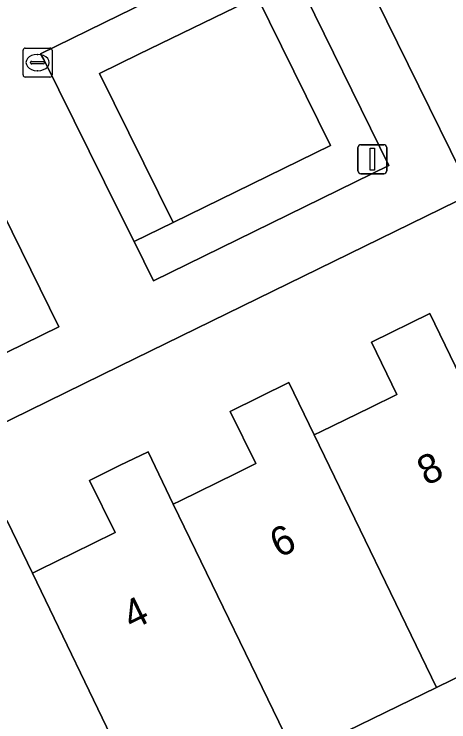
# Model space of a CAD drawing. Extents: x 160455 to 162082, y 388339 to 389736.
# Drawn here: x 160996.37 to 161011.33, y 389003.93 to 389028.28 of the extents above; entities that cross this region are included whole.
import ezdxf

# ---------------------------------------------------------------- set-up
doc = ezdxf.new("R2010")
doc.units = 0
for name, color, linetype in [('IMGEO_Erf', 7, 'Continuous'), ('IMGEO_Groenvoorziening', 7, 'Continuous'), ('IMGEO_Kolk', 7, 'Continuous'), ('IMGEO_Lichtmast', 7, 'Continuous'), ('IMGEO_Pand', 7, 'Continuous'), ('IMGEO_Pand_nummerreeks', 7, 'Continuous'), ('IMGEO_Voetpad_open', 7, 'Continuous')]:
    doc.layers.add(name, color=color, linetype=linetype)

msp = doc.modelspace()

# ---------------------------------------------------------------- linework, layer by layer
at = {"layer": 'IMGEO_Erf'}
for points in [[(161001.168, 389044.347), (161012.127, 389022.09), (161000, 389016.163), (160989.435, 389010.999)], [(161023.788, 389030.73), (161026.425, 389025.328), (161028.186, 389021.72), (161030.61, 389020.85), (161028.858, 389015.967), (161024.745, 389017.391), (161023.649, 389014.453), (161024.876, 389011.94), (161021.204, 389010.147), (161015.766, 389007.492), (161010.904, 389005.118), (161006.051, 389002.749)], [(160996.125, 389010.85), (160996.996, 389009.048), (160997.23, 389009.163), (160999.054, 389010.057), (160999.844, 389010.444), (160998.964, 389012.24), (161000, 389012.748), (161000.976, 389013.226), (161001.848, 389011.425), (161002.081, 389011.539), (161003.994, 389012.477), (161004.686, 389012.816), (161003.806, 389014.612), (161005.826, 389015.601), (161006.698, 389013.801), (161006.932, 389013.916), (161008.616, 389014.74), (161009.546, 389015.196), (161008.666, 389016.993), (161010.678, 389017.979), (161011.552, 389016.179)]]:
    msp.add_lwpolyline(points, dxfattribs=at)
at = {"layer": 'IMGEO_Groenvoorziening'}
for points in [[(161001.845, 389021.11), (160999.307, 389026.235), (161000.658, 389026.894), (161004.739, 389028.886), (161006.087, 389029.544), (161005.426, 389030.89), (161000, 389028.242), (160997.276, 389026.913), (160997.395, 389026.716), (161000, 389021.456), (161000.497, 389020.452)], [(161000.497, 389020.452), (161001.163, 389019.108), (161009.267, 389023.066), (161006.087, 389029.544), (161004.739, 389028.886), (161007.258, 389023.754), (161001.845, 389021.11)], [(161001.845, 389021.11), (161007.258, 389023.754), (161004.739, 389028.886), (161000.658, 389026.894), (160999.307, 389026.235)], [(160987.73, 389014.212), (160988.366, 389012.853), (160997.911, 389017.515), (160994.05, 389025.338), (160992.703, 389024.678), (160993.367, 389023.333), (160995.899, 389018.202), (160989.078, 389014.87)]]:
    msp.add_lwpolyline(points, close=True, dxfattribs=at)
at = {"layer": 'IMGEO_Kolk'}
for p, q in [((160996.675, 389026.183), (160996.675, 389027.035)), ((160996.75, 389027.109), (160997.602, 389027.109)), ((160997.163, 389026.889), (160997.188, 389026.889)), ((160997.676, 389027.035), (160997.676, 389026.183)), ((160996.977, 389026.652), (160997.375, 389026.652)), ((160996.934, 389026.603), (160996.934, 389026.615)), ((160997.372, 389026.566), (160996.974, 389026.566)), ((160997.418, 389026.615), (160997.418, 389026.603)), ((160997.186, 389026.329), (160997.161, 389026.329)), ((160997.602, 389026.109), (160996.75, 389026.109))]:
    msp.add_line(p, q, dxfattribs=at)
for points in [[(160996.675, 389026.183), (160996.675, 389027.035)], [(160996.75, 389027.109), (160997.602, 389027.109)], [(160997.676, 389027.035), (160997.676, 389026.183)], [(160997.602, 389026.109), (160996.75, 389026.109)]]:
    msp.add_lwpolyline(points, dxfattribs=at)
for centre, radius, start, end in [((160996.752, 389027.033), 0.0765, 91.552, 178.448), ((160996.752, 389027.033), 0.0765, 91.552, 178.448), ((160997.6, 389027.033), 0.0765, 1.552, 88.448), ((160997.6, 389027.033), 0.0765, 1.552, 88.448), ((160996.974, 389026.612), 0.0403, 85.8775, 175.7526), ((160997.379, 389026.614), 0.0386, 1.7309, 96.639), ((160996.971, 389026.602), 0.0366, 178.938, 274.7102), ((160997.375, 389026.609), 0.043, 264.8664, 352.4533), ((160996.752, 389026.185), 0.0765, 181.552, 268.448), ((160996.752, 389026.185), 0.0765, 181.552, 268.448), ((160997.6, 389026.185), 0.0765, 271.552, 358.448), ((160997.6, 389026.185), 0.0765, 271.552, 358.448)]:
    msp.add_arc(centre, radius, start, end, dxfattribs=at)
for centre, major_axis, ratio, start_param, end_param in [((160997.162, 389026.609), (-0.387, 0.002), 0.722429, 4.712389, 7.853982), ((160997.187, 389026.609), (-0.39, 0.002), 0.717154, 1.570796, 4.712389)]:
    msp.add_ellipse(centre, major_axis=major_axis, ratio=ratio, start_param=start_param, end_param=end_param, dxfattribs=at)
at = {"layer": 'IMGEO_Lichtmast'}
for p, q in [((161008.304, 389023.786), (161009.094, 389023.786)), ((161009.094, 389023.786), (161008.304, 389023.786)), ((161008.204, 389022.886), (161008.204, 389023.686)), ((161008.204, 389023.686), (161008.204, 389022.886)), ((161009.194, 389023.686), (161009.194, 389022.886)), ((161009.194, 389022.886), (161009.194, 389023.686)), ((161009.094, 389022.786), (161008.304, 389022.786)), ((161008.304, 389022.786), (161009.094, 389022.786))]:
    msp.add_line(p, q, dxfattribs=at)
msp.add_lwpolyline([(161008.624, 389023.661), (161008.774, 389023.661), (161008.774, 389022.911), (161008.624, 389022.911), (161008.624, 389023.661)], dxfattribs=at)
for centre, start, end in [((161008.304, 389023.686), 90, 180), ((161008.304, 389023.686), 90, 180), ((161009.094, 389023.686), 0, 90), ((161009.094, 389023.686), 360, 90), ((161008.304, 389022.886), 180, 270), ((161008.304, 389022.886), 180, 270), ((161009.094, 389022.886), 270, 0), ((161009.094, 389022.886), 270, 0)]:
    msp.add_arc(centre, 0.1, start, end, dxfattribs=at)
at = {"layer": 'IMGEO_Pand'}
for points in [[(161011.552, 389016.179), (161010.678, 389017.979), (161008.666, 389016.993), (161009.546, 389015.196), (161008.616, 389014.74), (161006.932, 389013.916), (161006.698, 389013.801), (161010.904, 389005.118), (161015.766, 389007.492)], [(161006.698, 389013.801), (161005.826, 389015.601), (161003.806, 389014.612), (161004.686, 389012.816), (161003.994, 389012.477), (161002.081, 389011.539), (161001.848, 389011.425), (161006.051, 389002.749), (161010.904, 389005.118)], [(161001.848, 389011.425), (161000.976, 389013.226), (161000, 389012.748), (160998.964, 389012.24), (160999.844, 389010.444), (160999.054, 389010.057), (160997.23, 389009.163), (160996.996, 389009.048), (161000, 389002.835), (161001.189, 389000.375), (161006.051, 389002.749)], [(160996.996, 389009.048), (160996.125, 389010.85), (160994.113, 389009.864), (160994.992, 389008.046), (160991.62, 389006.416), (160994.75, 389000), (160995.841, 388997.764), (161000, 388999.794), (161000.335, 388999.958), (161001.189, 389000.375), (161000, 389002.835)]]:
    msp.add_lwpolyline(points, close=True, dxfattribs=at)
at = {"layer": 'IMGEO_Voetpad_open'}
msp.add_lwpolyline([(161006.25, 388976.352), (161000.6, 388987.988), (160999.971, 388989.295), (160995.841, 388997.764), (160994.75, 389000), (160991.62, 389006.416), (160989.435, 389010.999), (161000, 389016.163), (161012.127, 389022.09), (161001.168, 389044.347), (161005.388, 389046.469), (161014.047, 389050.682), (161021.74, 389054.415), (161023.069, 389055.065), (161033.878, 389060.347), (161044.752, 389065.672)], dxfattribs=at)
for points in [[(161000.497, 389020.452), (161000, 389021.456), (160997.395, 389026.716), (160997.276, 389026.913), (161000, 389028.242), (161005.426, 389030.89), (161006.087, 389029.544), (161009.267, 389023.066), (161001.163, 389019.108)], [(160988.366, 389012.853), (160987.73, 389014.212), (160984.672, 389020.744), (160992.703, 389024.678), (160994.05, 389025.338), (160997.911, 389017.515)]]:
    msp.add_lwpolyline(points, close=True, dxfattribs=at)

# ---------------------------------------------------------------- texts
at = {"layer": 'IMGEO_Pand_nummerreeks'}
for s, p in [('8', (161010.561, 389012.04)), ('6', (161005.489, 389009.555)), ('4', (161000.42, 389007.073))]:
    msp.add_text(s, height=1, rotation=26.0925, dxfattribs=at).set_placement(p)

doc.saveas('drawing.dxf')
